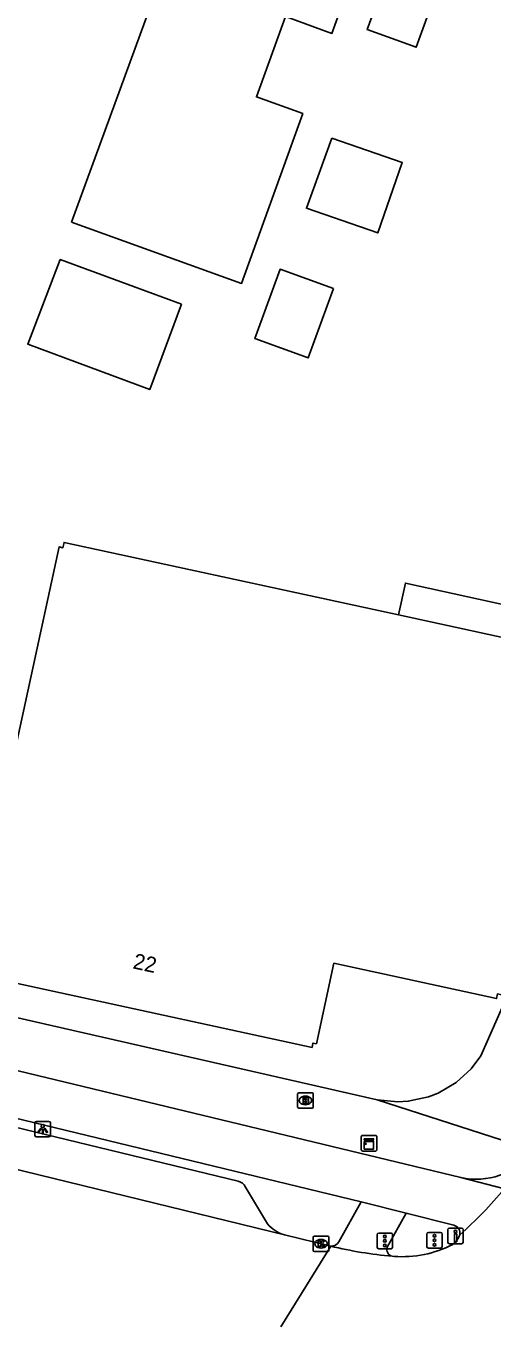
# Model space of a CAD drawing. Extents: x 160037 to 160839, y 385326 to 386441.
# Drawn here: x 160637.6 to 160667.7, y 385346.9 to 385430.7 of the extents above; entities that cross this region are included whole.
import ezdxf

# ---------------------------------------------------------------- set-up
doc = ezdxf.new("R2010")
doc.units = 0
for name, color, linetype in [('IMGEO_Brandkraan', 7, 'Continuous'), ('IMGEO_Drukknoppaal', 7, 'Continuous'), ('IMGEO_Fietspad_gesloten', 7, 'Continuous'), ('IMGEO_Grasland_overig', 7, 'Continuous'), ('IMGEO_Kast', 7, 'Continuous'), ('IMGEO_Kolk', 7, 'Continuous'), ('IMGEO_Lichtpunt', 7, 'Continuous'), ('IMGEO_Pand', 7, 'Continuous'), ('IMGEO_Pand_nummerreeks', 7, 'Continuous'), ('IMGEO_Pand_vergunning_verleend', 7, 'Continuous'), ('IMGEO_Parkeervlak_open', 7, 'Continuous'), ('IMGEO_Rijbaan_lokaal_gesloten', 7, 'Continuous'), ('IMGEO_Verkeersregelinstallatiepaal', 7, 'Continuous'), ('IMGEO_Voetpad_open', 7, 'Continuous')]:
    doc.layers.add(name, color=color, linetype=linetype)

msp = doc.modelspace()

# ---------------------------------------------------------------- linework, layer by layer
at = {"layer": 'IMGEO_Brandkraan'}
for p, q in [((160655.115, 385361.089), (160655.115, 385361.941)), ((160655.19, 385362.015), (160656.042, 385362.015)), ((160655.603, 385361.795), (160655.628, 385361.795)), ((160656.116, 385361.941), (160656.116, 385361.089)), ((160656.042, 385361.015), (160655.19, 385361.015)), ((160655.626, 385361.235), (160655.601, 385361.235))]:
    msp.add_line(p, q, dxfattribs=at)
for points in [[(160655.115, 385361.089), (160655.115, 385361.941)], [(160655.19, 385362.015), (160656.042, 385362.015)], [(160655.463, 385361.715), (160655.463, 385361.315), (160655.676, 385361.315)], [(160655.694, 385361.715), (160655.463, 385361.715)], [(160655.642, 385361.634), (160655.588, 385361.634), (160655.588, 385361.558)], [(160655.588, 385361.558), (160655.641, 385361.558)], [(160655.65, 385361.482), (160655.588, 385361.482), (160655.588, 385361.401)], [(160655.588, 385361.401), (160655.65, 385361.401)], [(160656.116, 385361.941), (160656.116, 385361.089)], [(160656.042, 385361.015), (160655.19, 385361.015)]]:
    msp.add_lwpolyline(points, dxfattribs=at)
for centre, radius, start, end in [((160655.192, 385361.939), 0.0765, 91.55205, 178.44795), ((160655.192, 385361.939), 0.0765, 91.55205, 178.44795), ((160655.643, 385361.596), 0.0379, 267.82845, 90.93552), ((160655.651, 385361.441), 0.0404, 269.87594, 90.50774), ((160655.682, 385361.566), 0.251, 268.66757, 293.53466), ((160655.698, 385361.57), 0.145, 59.4692, 91.53667), ((160655.723, 385361.617), 0.0922, 285.51372, 58.15012), ((160655.728, 385361.425), 0.105, 301.31148, 78.98903), ((160656.04, 385361.939), 0.0765, 1.55205, 88.44795), ((160656.04, 385361.939), 0.0765, 1.55205, 88.44795), ((160655.192, 385361.091), 0.0765, 181.55205, 268.44795), ((160655.192, 385361.091), 0.0765, 181.55205, 268.44795), ((160656.04, 385361.091), 0.0765, 271.55205, 358.44795), ((160656.04, 385361.091), 0.0765, 271.55205, 358.44795)]:
    msp.add_arc(centre, radius, start, end, dxfattribs=at)
for centre, major_axis, ratio, start_param, end_param in [((160655.602, 385361.515), (-0.387, 0.002), 0.722429, 4.712389, 7.853982), ((160655.627, 385361.515), (-0.39, 0.002), 0.717154, 1.570796, 4.712389)]:
    msp.add_ellipse(centre, major_axis=major_axis, ratio=ratio, start_param=start_param, end_param=end_param, dxfattribs=at)
at = {"layer": 'IMGEO_Drukknoppaal'}
for p, q in [((160664.779, 385352.385), (160664.779, 385353.185)), ((160664.779, 385353.185), (160664.779, 385352.385)), ((160664.879, 385353.285), (160665.669, 385353.285)), ((160665.669, 385353.285), (160664.879, 385353.285)), ((160665.769, 385353.185), (160665.769, 385352.385)), ((160665.769, 385352.385), (160665.769, 385353.185)), ((160665.669, 385352.285), (160664.879, 385352.285)), ((160664.879, 385352.285), (160665.669, 385352.285))]:
    msp.add_line(p, q, dxfattribs=at)
msp.add_lwpolyline([(160665.349, 385352.91), (160665.349, 385352.41), (160665.199, 385352.41), (160665.199, 385352.91), (160665.349, 385352.91)], dxfattribs=at)
msp.add_circle((160665.274, 385353.075), 0.085, dxfattribs=at)
for centre, start, end in [((160664.879, 385353.185), 90, 180), ((160664.879, 385353.185), 90, 180), ((160665.669, 385353.185), 0, 90), ((160665.669, 385353.185), 360, 90), ((160664.879, 385352.385), 180, 270), ((160664.879, 385352.385), 180, 270), ((160665.669, 385352.385), 270, 0), ((160665.669, 385352.385), 270, 0)]:
    msp.add_arc(centre, 0.1, start, end, dxfattribs=at)
at = {"layer": 'IMGEO_Fietspad_gesloten'}
for points in [[(160597.917, 385372.977), (160598.642, 385372.71), (160665.613, 385356.547)], [(160659.2, 385354.983), (160630.031, 385362.057)], [(160659.2, 385354.983), (160662.089, 385354.261)], [(160665.156, 385353.479), (160662.089, 385354.261)]]:
    msp.add_lwpolyline(points, dxfattribs=at)
msp.add_arc((160665.028, 385352.96), 0.534, 348.07219, 76.18388, dxfattribs=at)
at = {"layer": 'IMGEO_Grasland_overig'}
msp.add_lwpolyline([(160661.597, 385392.801), (160662.047, 385394.849), (160673.201, 385392.401)], dxfattribs=at)
at = {"layer": 'IMGEO_Kast'}
for p, q in [((160659.211, 385358.331), (160659.211, 385359.172)), ((160659.211, 385359.172), (160659.211, 385358.331)), ((160659.286, 385359.256), (160660.127, 385359.256)), ((160660.127, 385359.256), (160659.286, 385359.256)), ((160660.211, 385359.181), (160660.211, 385358.34)), ((160660.211, 385358.34), (160660.211, 385359.181)), ((160660.136, 385358.256), (160659.295, 385358.256)), ((160659.295, 385358.256), (160660.136, 385358.256))]:
    msp.add_line(p, q, dxfattribs=at)
for points in [[(160659.406, 385359.046), (160660.006, 385359.046), (160660.006, 385358.961), (160659.406, 385358.961), (160659.406, 385359.046)], [(160659.406, 385358.871), (160660.006, 385358.871), (160660.006, 385358.382), (160659.406, 385358.382), (160659.406, 385358.871)]]:
    msp.add_lwpolyline(points, dxfattribs=at)
msp.add_circle((160659.49, 385358.72), 0.0377, dxfattribs=at)
for centre, start, end in [((160659.289, 385359.178), 92.4484, 184.28452), ((160659.289, 385359.178), 92.4484, 184.28452), ((160660.133, 385359.178), 2.4484, 94.28452), ((160660.133, 385359.178), 2.4484, 94.28452), ((160659.289, 385358.334), 182.4484, 274.28452), ((160659.289, 385358.334), 182.4484, 274.28452), ((160660.133, 385358.334), 272.4484, 4.28452), ((160660.133, 385358.334), 272.4484, 4.28452)]:
    msp.add_arc(centre, 0.0779, start, end, dxfattribs=at)
at = {"layer": 'IMGEO_Kolk'}
for p, q in [((160656.12, 385351.852), (160656.12, 385352.704)), ((160656.195, 385352.778), (160657.047, 385352.778)), ((160656.608, 385352.558), (160656.633, 385352.558)), ((160657.121, 385352.704), (160657.121, 385351.852)), ((160657.047, 385351.778), (160656.195, 385351.778)), ((160656.631, 385351.998), (160656.606, 385351.998))]:
    msp.add_line(p, q, dxfattribs=at)
for points in [[(160656.12, 385351.852), (160656.12, 385352.704)], [(160656.195, 385352.778), (160657.047, 385352.778)], [(160656.441, 385352.478), (160656.564, 385352.478), (160656.564, 385352.327), (160656.694, 385352.478), (160656.858, 385352.478), (160656.712, 385352.327), (160656.865, 385352.078), (160656.713, 385352.078), (160656.628, 385352.242), (160656.564, 385352.175), (160656.564, 385352.078), (160656.441, 385352.078), (160656.441, 385352.478)], [(160657.121, 385352.704), (160657.121, 385351.852)], [(160657.047, 385351.778), (160656.195, 385351.778)]]:
    msp.add_lwpolyline(points, dxfattribs=at)
for centre, start, end in [((160656.197, 385352.702), 91.55205, 178.44795), ((160656.197, 385352.702), 91.55205, 178.44795), ((160657.045, 385352.702), 1.55205, 88.44795), ((160657.045, 385352.702), 1.55205, 88.44795), ((160656.197, 385351.854), 181.55205, 268.44795), ((160656.197, 385351.854), 181.55205, 268.44795), ((160657.045, 385351.854), 271.55205, 358.44795), ((160657.045, 385351.854), 271.55205, 358.44795)]:
    msp.add_arc(centre, 0.0765, start, end, dxfattribs=at)
for centre, major_axis, ratio, start_param, end_param in [((160656.607, 385352.278), (-0.387, 0.002), 0.722429, 4.712389, 7.853982), ((160656.632, 385352.278), (-0.39, 0.002), 0.717154, 1.570796, 4.712389)]:
    msp.add_ellipse(centre, major_axis=major_axis, ratio=ratio, start_param=start_param, end_param=end_param, dxfattribs=at)
at = {"layer": 'IMGEO_Lichtpunt'}
for p, q in [((160638.211, 385360.065), (160638.211, 385359.258)), ((160638.211, 385360.065), (160638.211, 385359.258)), ((160639.113, 385360.16), (160638.305, 385360.16)), ((160639.113, 385360.16), (160638.305, 385360.16)), ((160639.207, 385359.258), (160639.207, 385360.065)), ((160639.207, 385359.258), (160639.207, 385360.065)), ((160638.305, 385359.164), (160639.113, 385359.164)), ((160638.305, 385359.164), (160639.113, 385359.164))]:
    msp.add_line(p, q, dxfattribs=at)
for points in [[(160638.585, 385359.729), (160638.624, 385359.701), (160638.436, 385359.439), (160638.398, 385359.466), (160638.585, 385359.729)], [(160638.687, 385359.681), (160638.734, 385359.681), (160638.734, 385359.359), (160638.687, 385359.359), (160638.687, 385359.681)], [(160638.797, 385359.701), (160638.835, 385359.728), (160639.022, 385359.466), (160638.983, 385359.438), (160638.797, 385359.701)]]:
    msp.add_lwpolyline(points, dxfattribs=at)
msp.add_circle((160638.71, 385359.863), 0.0994, dxfattribs=at)
for centre, start, end in [((160638.305, 385360.065), 90, 180), ((160638.305, 385360.065), 90, 180), ((160639.113, 385360.065), 0, 90), ((160639.113, 385360.065), 0, 90), ((160638.305, 385359.258), 180, 270), ((160638.305, 385359.258), 180, 270), ((160639.113, 385359.258), 270, 0), ((160639.113, 385359.258), 270, 360)]:
    msp.add_arc(centre, 0.0946, start, end, dxfattribs=at)
at = {"layer": 'IMGEO_Pand'}
for points in [[(160661.086, 385434.635), (160664.231, 385433.494), (160662.739, 385429.383), (160659.595, 385430.524), (160661.086, 385434.635)], [(160657.321, 385423.522), (160661.847, 385421.952), (160660.273, 385417.415), (160655.684, 385419.007), (160657.321, 385423.522)], [(160647.634, 385412.818), (160645.609, 385407.335), (160637.745, 385410.24), (160639.838, 385415.698), (160647.634, 385412.818)], [(160657.42, 385413.827), (160655.799, 385409.36), (160652.37, 385410.604), (160652.519, 385411.014), (160653.99, 385415.071), (160657.42, 385413.827)], [(160634.107, 385369.703), (160634.186, 385370.064), (160633.885, 385370.129), (160634.947, 385375.015), (160639.764, 385397.18), (160640.008, 385397.127), (160640.084, 385397.476), (160661.597, 385392.801)], [(160672.791, 385390.368), (160667.906, 385391.43), (160661.597, 385392.801)], [(160634.107, 385369.703), (160656.042, 385364.936), (160656.102, 385365.216), (160656.326, 385365.167), (160657.453, 385370.355), (160667.916, 385368.081), (160667.98, 385368.379), (160668.318, 385368.305), (160669.587, 385374.144)]]:
    msp.add_lwpolyline(points, dxfattribs=at)
at = {"layer": 'IMGEO_Pand_vergunning_verleend'}
msp.add_lwpolyline([(160640.564, 385418.103), (160654.057, 385455.058), (160656.608, 385454.129), (160658.047, 385458.078), (160662.72, 385462.893), (160665.721, 385461.862), (160660.693, 385447.231), (160663.114, 385446.36), (160657.322, 385430.274), (160654.324, 385431.354), (160652.461, 385426.181), (160655.447, 385425.106), (160651.507, 385414.163), (160640.564, 385418.103)], dxfattribs=at)
at = {"layer": 'IMGEO_Parkeervlak_open'}
for points in [[(160629.931, 385361.491), (160651.296, 385356.305)], [(160651.755, 385355.934), (160653.169, 385353.562)]]:
    msp.add_lwpolyline(points, dxfattribs=at)
for centre, radius, start, end in [((160651.186, 385355.699), 0.615, 22.40213, 79.70212), ((160654.887, 385355.012), 2.249, 220.16631, 253.98427)]:
    msp.add_arc(centre, radius, start, end, dxfattribs=at)
at = {"layer": 'IMGEO_Rijbaan_lokaal_gesloten'}
for points in [[(160654.267, 385352.851), (160601.289, 385365.814)], [(160668.42, 385355.819), (160665.613, 385356.547)], [(160657.251, 385352.125), (160654.033, 385346.918)], [(160657.251, 385352.125), (160654.267, 385352.851)], [(160661.318, 385351.467), (160661.206, 385351.479)]]:
    msp.add_lwpolyline(points, dxfattribs=at)
for centre, radius, start, end in [((160666.608, 385361.016), 4.579, 257.44903, 321.45199), ((160646.176, 385374.443), 29.011, 311.90084, 320.06182), ((160663.478, 385377.821), 26.44, 256.37707, 265.06966), ((160661.858, 385358.428), 6.982, 265.56198, 297.58874), ((160664.382, 385353.252), 1.236, 305.05641, 341.02367)]:
    msp.add_arc(centre, radius, start, end, dxfattribs=at)
at = {"layer": 'IMGEO_Verkeersregelinstallatiepaal'}
for p, q in [((160660.234, 385352.063), (160660.234, 385352.863)), ((160660.234, 385352.863), (160660.234, 385352.063)), ((160660.334, 385352.963), (160661.124, 385352.963)), ((160661.124, 385352.963), (160660.334, 385352.963)), ((160661.224, 385352.863), (160661.224, 385352.063)), ((160661.224, 385352.063), (160661.224, 385352.863)), ((160663.428, 385352.103), (160663.428, 385352.903)), ((160663.428, 385352.903), (160663.428, 385352.103)), ((160663.528, 385353.003), (160664.318, 385353.003)), ((160664.318, 385353.003), (160663.528, 385353.003)), ((160664.418, 385352.903), (160664.418, 385352.103)), ((160664.418, 385352.103), (160664.418, 385352.903)), ((160661.124, 385351.963), (160660.334, 385351.963)), ((160660.334, 385351.963), (160661.124, 385351.963)), ((160664.318, 385352.003), (160663.528, 385352.003)), ((160663.528, 385352.003), (160664.318, 385352.003))]:
    msp.add_line(p, q, dxfattribs=at)
for centre in [(160663.923, 385352.793), (160660.729, 385352.753), (160660.729, 385352.463), (160660.729, 385352.173), (160663.923, 385352.503), (160663.923, 385352.213)]:
    msp.add_circle(centre, 0.085, dxfattribs=at)
for centre, start, end in [((160660.334, 385352.863), 90, 180), ((160660.334, 385352.863), 90, 180), ((160661.124, 385352.863), 0, 90), ((160661.124, 385352.863), 360, 90), ((160663.528, 385352.903), 90, 180), ((160663.528, 385352.903), 90, 180), ((160664.318, 385352.903), 0, 90), ((160664.318, 385352.903), 360, 90), ((160660.334, 385352.063), 180, 270), ((160660.334, 385352.063), 180, 270), ((160661.124, 385352.063), 270, 0), ((160661.124, 385352.063), 270, 0), ((160663.528, 385352.103), 180, 270), ((160663.528, 385352.103), 180, 270), ((160664.318, 385352.103), 270, 0), ((160664.318, 385352.103), 270, 0)]:
    msp.add_arc(centre, 0.1, start, end, dxfattribs=at)
at = {"layer": 'IMGEO_Voetpad_open'}
for points in [[(160671.027, 385373.725), (160666.898, 385364.38), (160666.292, 385363.562), (160665.306, 385362.663), (160664.155, 385361.989), (160663.533, 385361.746), (160662.23, 385361.46), (160661.563, 385361.421), (160660.235, 385361.55)], [(160660.235, 385361.55), (160633.69, 385367.617)], [(160660.235, 385361.55), (160670.266, 385358.321)], [(160657.772, 385352.402), (160659.2, 385354.983)], [(160662.089, 385354.261), (160660.878, 385352.055)]]:
    msp.add_lwpolyline(points, dxfattribs=at)
for centre, radius, start, end in [((160657.244, 385352.767), 0.642, 270.64442, 325.35205), ((160661.3, 385351.914), 0.445, 161.46758, 257.85064)]:
    msp.add_arc(centre, radius, start, end, dxfattribs=at)

# ---------------------------------------------------------------- texts
at = {"layer": 'IMGEO_Pand_nummerreeks'}
msp.add_text('22', height=1, rotation=347.73891, dxfattribs=at).set_placement((160644.46, 385370.032))

doc.saveas('drawing.dxf')
